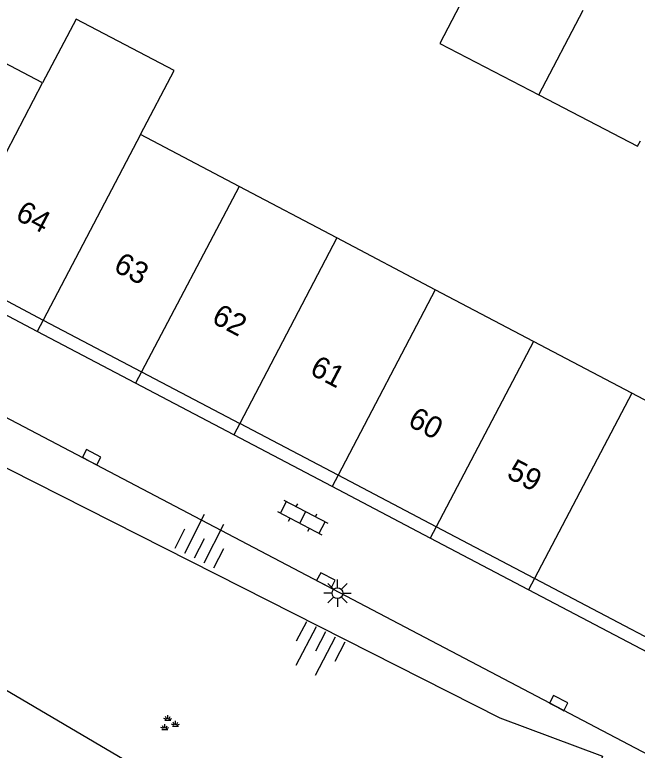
# Model space of a CAD drawing. Extents: x 124000 to 128010, y 398999 to 403000.
# Drawn here: x 126988.44 to 127017.08, y 399817.96 to 399851.8 of the extents above; entities that cross this region are included whole.
import ezdxf

# ---------------------------------------------------------------- set-up
doc = ezdxf.new("R2010")
doc.units = 0
for name, color, linetype in [('gg-anno-huisnummerreeks BGT', 7, 'Continuous'), ('gg-bbg-gedigitaliseerde bebouwing', 7, 'Continuous'), ('gg-bbg-luifel en loopbrug', 7, 'Continuous'), ('gg-bbg-onder overbouw', 7, 'Continuous'), ('gg-bbg-pand overbouw', 7, 'Continuous'), ('gg-bbg-tussenscheiding', 7, 'Continuous'), ('gg-bbg-tussenscheiding niveau 01', 7, 'Continuous'), ('gg-knt-BGT kruinlijn', 7, 'Continuous'), ('gg-knt-verharding', 7, 'Continuous'), ('gt-grn-groengrens', 7, 'Continuous'), ('gt-symb-groenvak', 7, 'Continuous'), ('gt-symb-klinker verharding', 7, 'Continuous'), ('gt-symb-kolk', 7, 'Continuous'), ('gt-symb-lichtmast', 7, 'Continuous'), ('gt-symb-talud symbool', 7, 'Continuous')]:
    doc.layers.add(name, color=color, linetype=linetype)

# ---------------------------------------------------------------- blocks, each defined once
blk = doc.blocks.new('gt0-KOLK')
at = {"layer": 'gt-symb-kolk'}
blk.add_lwpolyline([(0, 0), (0.375, 0), (0.375, 0.4), (-0.375, 0.4), (-0.375, 0), (0, 0)], dxfattribs=at)
blk = doc.blocks.new('gt0-KL1')
at = {"layer": 'gt-symb-klinker verharding'}
for p, q in [((-0.5, 0.3), (-0.5, 0.45)), ((0.5, 0.3), (0.5, 0.45)), ((-1.15, 0.3), (1.15, 0.3)), ((-1, -0.3), (-1, 0.3)), ((0, -0.3), (0, 0.3)), ((1, -0.3), (1, 0.3)), ((-1.15, -0.3), (1.15, -0.3)), ((-0.5, -0.45), (-0.5, -0.3)), ((0.5, -0.45), (0.5, -0.3))]:
    blk.add_line(p, q, dxfattribs=at)
blk = doc.blocks.new('gt0-TALUD_1')
at = {"layer": 'gt-symb-talud symbool'}
for p, q in [((-1, -1), (-1, 0)), ((-0.5, -2), (-0.5, 0)), ((0, -1), (0, 0)), ((0.5, -2), (0.5, 0)), ((1, -1), (1, 0))]:
    blk.add_line(p, q, dxfattribs=at)
blk = doc.blocks.new('gt0-LMAST')
at = {"layer": 'gt-symb-lichtmast'}
for p, q in [((-0.182, 0.173), (-0.447, 0.438)), ((-0.005, 0.246), (-0.005, 0.621)), ((0.172, 0.173), (0.437, 0.438)), ((-0.255, -0.004), (-0.63, -0.004)), ((-0.182, -0.181), (-0.447, -0.446)), ((-0.005, -0.254), (-0.005, -0.629)), ((0.437, -0.446), (0.172, -0.181)), ((0.245, -0.004), (0.62, -0.004))]:
    blk.add_line(p, q, dxfattribs=at)
blk.add_circle((-0.005, -0.004), 0.25, dxfattribs=at)
blk = doc.blocks.new('gt0-GRVAK')
at = {"layer": 'gt-symb-groenvak'}
for p, q in [((-0.047, 0.214), (-0.047, 0.393)), ((-0.11, 0.189), (-0.228, 0.24)), ((-0.182, 0.153), (0.088, 0.153)), ((-0.091, 0.211), (-0.156, 0.322)), ((-0.004, 0.211), (0.061, 0.322)), ((0.015, 0.189), (0.133, 0.24)), ((0.262, -0.052), (0.197, 0.059)), ((0.305, -0.049), (0.305, 0.13)), ((0.349, -0.052), (0.414, 0.059)), ((-0.245, -0.228), (-0.363, -0.177)), ((-0.318, -0.264), (-0.047, -0.264)), ((-0.226, -0.206), (-0.291, -0.095)), ((-0.183, -0.203), (-0.183, -0.024)), ((-0.139, -0.206), (-0.074, -0.095)), ((-0.12, -0.228), (-0.002, -0.177)), ((0.243, -0.074), (0.125, -0.023)), ((0.17, -0.11), (0.441, -0.11)), ((0.368, -0.074), (0.486, -0.023))]:
    blk.add_line(p, q, dxfattribs=at)

msp = doc.modelspace()

# ---------------------------------------------------------------- linework, layer by layer
at = {"layer": 'gg-bbg-gedigitaliseerde bebouwing'}
for p, q in [((126989.727, 399848.658), (126985.243, 399851.02)), ((126998.769, 399843.896), (126994.23, 399846.287)), ((127003.264, 399841.529), (126998.769, 399843.896)), ((127007.785, 399839.147), (127003.264, 399841.529)), ((127012.297, 399836.771), (127007.785, 399839.147)), ((127016.819, 399834.389), (127012.297, 399836.771))]:
    msp.add_line(p, q, dxfattribs=at)
for points in [[(126994.23, 399846.287), (126995.777, 399849.224), (126991.274, 399851.595), (126989.727, 399848.658)], [(127023.101, 399827.281), (127020.002, 399828.908), (127021.57, 399831.887), (127016.819, 399834.389)]]:
    msp.add_lwpolyline(points, dxfattribs=at)
at = {"layer": 'gg-bbg-luifel en loopbrug'}
msp.add_line((127012.555, 399848.105), (127014.582, 399852), dxfattribs=at)
for points in [[(127010.017, 399854.365), (127007.994, 399850.479), (127012.555, 399848.105)], [(127012.555, 399848.105), (127017.088, 399845.745), (127017.222, 399846.003)]]:
    msp.add_lwpolyline(points, dxfattribs=at)
at = {"layer": 'gg-bbg-onder overbouw'}
for p, q in [((126985.251, 399840.12), (126989.757, 399837.751)), ((126989.757, 399837.751), (126994.279, 399835.372)), ((126994.279, 399835.372), (126998.794, 399832.998)), ((127003.317, 399830.62), (126998.794, 399832.998)), ((127007.83, 399828.246), (127003.317, 399830.62)), ((127012.353, 399825.868), (127007.83, 399828.246))]:
    msp.add_line(p, q, dxfattribs=at)
msp.add_lwpolyline([(127023.36, 399821.103), (127021.558, 399821.027), (127012.353, 399825.868)], dxfattribs=at)
at = {"layer": 'gg-bbg-pand overbouw'}
for p, q in [((126989.481, 399837.225), (126984.975, 399839.594)), ((126994.003, 399834.848), (126989.481, 399837.225)), ((126998.519, 399832.474), (126994.003, 399834.848)), ((127003.043, 399830.097), (126998.519, 399832.474)), ((127007.556, 399827.724), (127003.043, 399830.097)), ((127012.08, 399825.346), (127007.556, 399827.724)), ((127023.432, 399819.379), (127012.08, 399825.346))]:
    msp.add_line(p, q, dxfattribs=at)
at = {"layer": 'gg-bbg-tussenscheiding'}
for p, q in [((126985.251, 399840.12), (126989.727, 399848.658)), ((126994.23, 399846.287), (126989.757, 399837.751)), ((126998.769, 399843.896), (126994.279, 399835.372)), ((127003.264, 399841.529), (126998.794, 399832.998)), ((127007.785, 399839.147), (127003.317, 399830.62)), ((127012.297, 399836.771), (127007.83, 399828.246)), ((127016.819, 399834.389), (127012.353, 399825.868))]:
    msp.add_line(p, q, dxfattribs=at)
at = {"layer": 'gg-bbg-tussenscheiding niveau 01'}
for p, q in [((126989.757, 399837.751), (126989.481, 399837.225)), ((126994.279, 399835.372), (126994.003, 399834.848)), ((126998.794, 399832.998), (126998.519, 399832.474)), ((127003.317, 399830.62), (127003.043, 399830.097)), ((127007.83, 399828.246), (127007.556, 399827.724)), ((127012.353, 399825.868), (127012.08, 399825.346))]:
    msp.add_line(p, q, dxfattribs=at)
at = {"layer": 'gg-knt-BGT kruinlijn'}
msp.add_lwpolyline([(126975.113, 399837.507), (127010.747, 399819.462), (127015.484, 399817.697)], dxfattribs=at)
at = {"layer": 'gg-knt-verharding'}
msp.add_line((126973.861, 399840.727), (127023.105, 399814.858), dxfattribs=at)
at = {"layer": 'gt-grn-groengrens'}
msp.add_lwpolyline([(127015.484, 399817.697), (127012.017, 399806.611), (126970.794, 399830.872)], dxfattribs=at)

# ---------------------------------------------------------------- block references
at = {"layer": 'gt-symb-groenvak'}
msp.add_blockref('gt0-GRVAK', (126995.531, 399819.19), dxfattribs=at)
at = {"layer": 'gt-symb-klinker verharding', "rotation": -27.718501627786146}
msp.add_blockref('gt0-KL1', (127001.693, 399828.675), dxfattribs=at)
at = {"layer": 'gt-symb-kolk'}
for p, rotation in [((126991.885, 399831.265), -27.718501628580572), ((127002.661, 399825.602), -27.71850162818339), ((127013.37, 399819.959), -27.769212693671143)]:
    msp.add_blockref('gt0-KOLK', p, dxfattribs=dict(at, rotation=rotation))
at = {"layer": 'gt-symb-lichtmast'}
msp.add_blockref('gt0-LMAST', (127003.293, 399825.194), dxfattribs=at)
at = {"layer": 'gt-symb-talud symbool'}
for p, xscale, yscale, rotation in [((126996.699, 399826.794), 0.9999744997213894, 0.9999744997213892, 153.255579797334), ((127002.759, 399823.42), 1.0001904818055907, 1.0001904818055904, -27.769212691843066)]:
    msp.add_blockref('gt0-TALUD_1', p, dxfattribs=dict(at, xscale=xscale, yscale=yscale, rotation=rotation))

# ---------------------------------------------------------------- texts
at = {"layer": 'gg-anno-huisnummerreeks BGT'}
for s, rotation, p in [('64', 332.3, (126988.419, 399842.407)), ('63', 332.2, (126992.934, 399840.035)), ('62', 332.3, (126997.447, 399837.659)), ('61', 332.3, (127001.961, 399835.286)), ('60', 332.2, (127006.469, 399832.918)), ('59', 332.3, (127011.017, 399830.523))]:
    msp.add_text(s, height=1, rotation=rotation, dxfattribs=at).set_placement(p)

doc.saveas('drawing.dxf')
